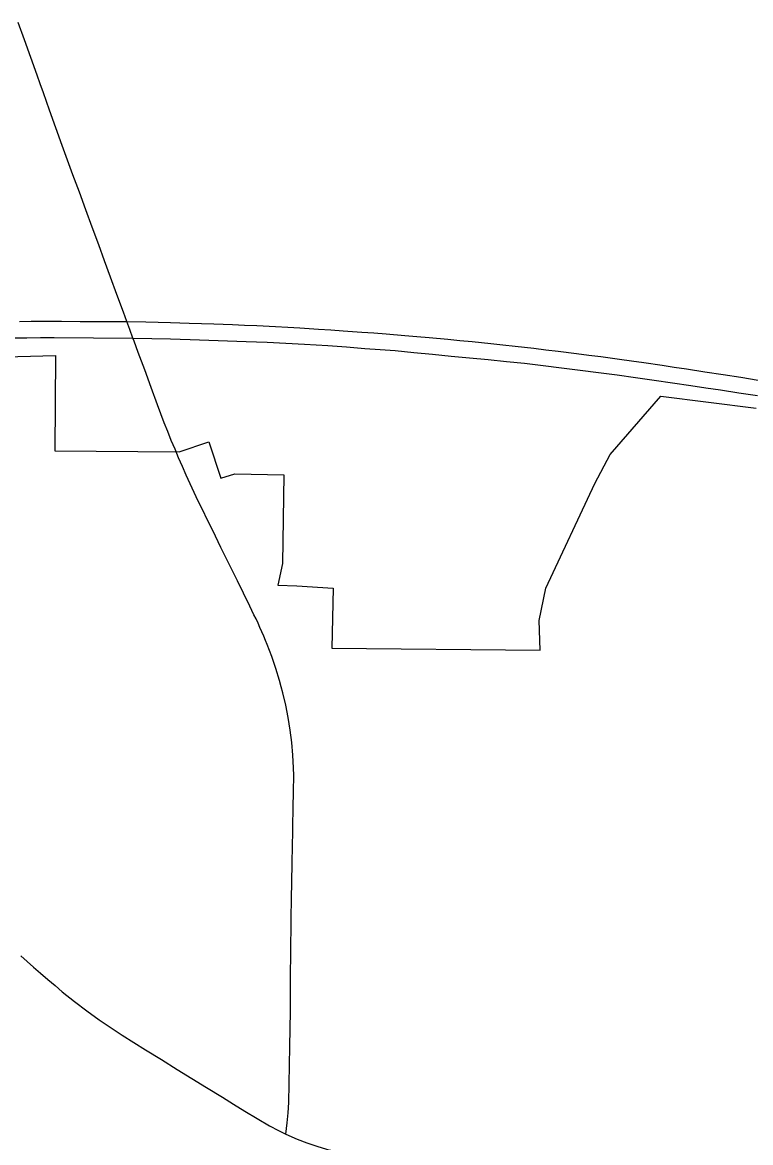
# Model space of a CAD drawing. Extents: x 0 to 34, y 0 to 22.
# Drawn here: x 4.4503 to 4.512, y 19.7931 to 19.8881 of the extents above; entities that cross this region are included whole.
import ezdxf

# ---------------------------------------------------------------- set-up
doc = ezdxf.new("R2010")
doc.units = 0
for name, color, linetype in [('GM_X_Corporation', 7, 'Continuous'), ('GM_X_State_Route', 7, 'Continuous'), ('GM_X_US_Route', 7, 'Continuous')]:
    doc.layers.add(name, color=color, linetype=linetype)

msp = doc.modelspace()

# ---------------------------------------------------------------- linework, layer by layer
at = {"layer": 'GM_X_Corporation'}
msp.add_lwpolyline([(4.442469, 19.859522), (4.453139, 19.859807), (4.453077, 19.851728), (4.463603, 19.851641), (4.466121, 19.852485), (4.467149, 19.849418), (4.46833, 19.84978), (4.472493, 19.84971), (4.47237, 19.842196), (4.47198, 19.840354), (4.473574, 19.840299), (4.476653, 19.840082), (4.476552, 19.835015), (4.494197, 19.834841), (4.494109, 19.837368), (4.49469, 19.840104), (4.498827, 19.848975), (4.500133, 19.851431), (4.504414, 19.856356), (4.512503, 19.855363)], dxfattribs=at)
at = {"layer": 'GM_X_State_Route'}
msp.add_line((4.463568, 19.851133), (4.463264, 19.851878), dxfattribs=at)
for points in [[(4.451843, 19.882834), (4.451578, 19.88358), (4.451047, 19.88507), (4.450516, 19.88656), (4.449985, 19.888051)], [(4.456795, 19.8692), (4.456249, 19.870685), (4.455704, 19.87217), (4.455158, 19.873655), (4.454613, 19.87514), (4.454157, 19.876379), (4.453702, 19.877618), (4.453171, 19.879109), (4.45264, 19.880599), (4.452109, 19.882089), (4.451843, 19.882834)], [(4.463264, 19.851878), (4.462947, 19.852619), (4.46265, 19.853368), (4.462352, 19.854116), (4.462068, 19.854869), (4.461784, 19.855623), (4.461238, 19.857108), (4.460692, 19.858593), (4.460146, 19.860078), (4.459791, 19.861044), (4.4597, 19.861293), (4.459436, 19.862011), (4.459186, 19.862692), (4.458891, 19.863496), (4.458345, 19.864981), (4.457799, 19.866466), (4.457297, 19.867833), (4.456795, 19.8692)], [(4.469064, 19.839665), (4.46855, 19.840711), (4.467853, 19.842131), (4.467155, 19.84355), (4.466457, 19.84497), (4.466017, 19.845864), (4.465578, 19.846759), (4.465231, 19.847482), (4.464883, 19.848205), (4.464548, 19.848935), (4.464213, 19.849663), (4.46389, 19.850398), (4.463568, 19.851133)], [(4.473234, 19.819375), (4.473243, 19.819902), (4.473271, 19.821484), (4.473296, 19.822854), (4.47332, 19.824223), (4.473303, 19.824863), (4.473244, 19.825935), (4.473149, 19.827004), (4.473017, 19.82807), (4.472848, 19.82913), (4.472643, 19.830184), (4.472401, 19.831231), (4.472269, 19.831722), (4.472123, 19.832267), (4.47181, 19.833295), (4.471461, 19.83431), (4.471077, 19.835313), (4.470941, 19.835648), (4.470786, 19.836018), (4.470626, 19.836387), (4.470462, 19.836754), (4.470295, 19.837119), (4.470125, 19.837483), (4.469952, 19.837846), (4.469778, 19.838208), (4.469602, 19.83857), (4.469426, 19.838931), (4.469248, 19.839291), (4.469064, 19.839665)], [(4.472652, 19.793817), (4.472765, 19.794773), (4.472853, 19.79563), (4.472909, 19.796494), (4.472937, 19.798076), (4.472965, 19.799658), (4.472993, 19.80124), (4.47302, 19.802736), (4.473046, 19.804232), (4.473054, 19.805814), (4.473062, 19.807396), (4.47307, 19.808978), (4.473106, 19.812154), (4.473134, 19.813736), (4.473161, 19.815237), (4.473187, 19.816738), (4.473215, 19.81832), (4.473234, 19.819375)], [(4.450188, 19.808924), (4.451268, 19.807975), (4.451876, 19.80745), (4.452484, 19.806924), (4.453096, 19.806404), (4.453709, 19.805884), (4.454735, 19.805062), (4.455781, 19.804268), (4.456848, 19.8035), (4.457934, 19.80276), (4.458785, 19.802211), (4.459774, 19.801591), (4.460763, 19.800969), (4.462108, 19.800136), (4.463453, 19.799303), (4.464692, 19.798536), (4.465931, 19.797769), (4.467277, 19.796938), (4.46823, 19.79635), (4.469182, 19.795761), (4.470213, 19.795136), (4.471255, 19.794528), (4.47203, 19.794122), (4.472652, 19.793817)], [(4.472652, 19.793817), (4.473626, 19.793399), (4.474444, 19.793083), (4.475273, 19.792798), (4.476112, 19.792546), (4.477281, 19.792251), (4.477612, 19.792176)]]:
    msp.add_lwpolyline(points, dxfattribs=at)
at = {"layer": 'GM_X_US_Route'}
for points in [[(4.450077, 19.862709), (4.451074, 19.862719), (4.452071, 19.862729), (4.453653, 19.862721), (4.455235, 19.862712), (4.456817, 19.862705), (4.458019, 19.862698), (4.459186, 19.862692), (4.460804, 19.862659), (4.461843, 19.862637), (4.462882, 19.862615), (4.464463, 19.862565), (4.465501, 19.862533), (4.466539, 19.8625), (4.46812, 19.862433), (4.469158, 19.86239), (4.470196, 19.862346), (4.471776, 19.862263), (4.472814, 19.862208), (4.473851, 19.862153), (4.47543, 19.862053), (4.476467, 19.861987), (4.477503, 19.861921), (4.479081, 19.861805), (4.480117, 19.861728), (4.481153, 19.861651), (4.48273, 19.861518), (4.483765, 19.86143), (4.4848, 19.861342), (4.486375, 19.861193), (4.487409, 19.861094), (4.488443, 19.860995), (4.490017, 19.860828), (4.49105, 19.860719), (4.492083, 19.860609), (4.493655, 19.860425), (4.494687, 19.860305), (4.495718, 19.860184), (4.497288, 19.859984), (4.498318, 19.859853), (4.499349, 19.859721), (4.500916, 19.859505), (4.501945, 19.859362), (4.502974, 19.85922), (4.504539, 19.858986), (4.505566, 19.858833), (4.506594, 19.85868), (4.508158, 19.858438), (4.509721, 19.858197), (4.511203, 19.857967), (4.512685, 19.857738)], [(4.449133, 19.861301), (4.450715, 19.861319), (4.451864, 19.861331), (4.453013, 19.861344), (4.4597, 19.861293), (4.461296, 19.861254), (4.462878, 19.861216), (4.463708, 19.861196), (4.464538, 19.861177), (4.466119, 19.861119), (4.4677, 19.861062), (4.469281, 19.861004), (4.470175, 19.860972), (4.471068, 19.860939), (4.472648, 19.860854), (4.474228, 19.860768), (4.475215, 19.860714), (4.476203, 19.86066), (4.47778, 19.860541), (4.479358, 19.860422), (4.480641, 19.860325), (4.481924, 19.860228), (4.483498, 19.860075), (4.485073, 19.859923), (4.486648, 19.85977), (4.488223, 19.859618), (4.489797, 19.859465), (4.491337, 19.859317), (4.492876, 19.859168), (4.494446, 19.858972), (4.496016, 19.858776), (4.497586, 19.858581), (4.499153, 19.858386), (4.500718, 19.858191), (4.502284, 19.857959), (4.503849, 19.857727), (4.505414, 19.857495), (4.506979, 19.857264), (4.50823, 19.857078), (4.509481, 19.856893), (4.511046, 19.856659), (4.51261, 19.856425)]]:
    msp.add_lwpolyline(points, dxfattribs=at)

doc.saveas('drawing.dxf')
